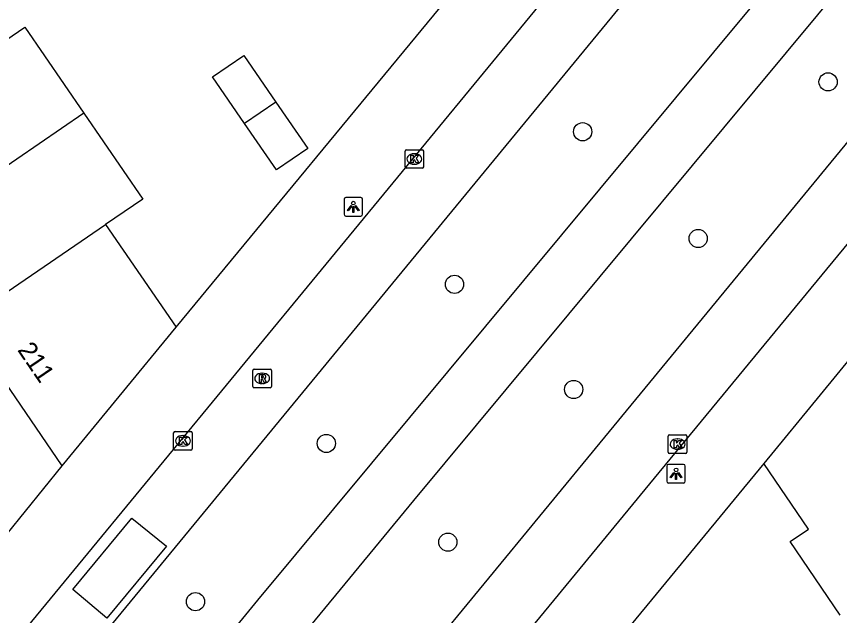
# Model space of a CAD drawing. Extents: x 155275 to 156263, y 382654 to 383635.
# Drawn here: x 155648.17 to 155692.35, y 383084.01 to 383116.17 of the extents above; entities that cross this region are included whole.
import ezdxf

# ---------------------------------------------------------------- set-up
doc = ezdxf.new("R2010")
doc.units = 0
for name, color, linetype in [('IMGEO_Boom', 7, 'Continuous'), ('IMGEO_Fietspad_gesloten', 7, 'Continuous'), ('IMGEO_Kolk', 7, 'Continuous'), ('IMGEO_Lichtpunt', 7, 'Continuous'), ('IMGEO_Pand', 7, 'Continuous'), ('IMGEO_Pand_nummerreeks', 7, 'Continuous'), ('IMGEO_Rijbaan_lokaal_gesloten', 7, 'Continuous'), ('IMGEO_Rijbaan_lokaal_open', 7, 'Continuous'), ('IMGEO_Rioolput', 7, 'Continuous'), ('IMGEO_Voetpad_open', 7, 'Continuous')]:
    doc.layers.add(name, color=color, linetype=linetype)

msp = doc.modelspace()

# ---------------------------------------------------------------- linework, layer by layer
at = {"layer": 'IMGEO_Boom'}
for centre in [(155691.737, 383112.66), (155678.562, 383109.983), (155684.764, 383104.252), (155671.685, 383101.79), (155678.082, 383096.147), (155664.804, 383093.248), (155671.329, 383087.948), (155657.78, 383084.752)]:
    msp.add_circle(centre, 0.489, dxfattribs=at)
at = {"layer": 'IMGEO_Fietspad_gesloten'}
for points in [[(155706.581, 383139.306), (155702.643, 383134.878), (155693.747, 383124.076), (155661.118, 383084.828), (155644.459, 383064.506), (155599.926, 383010.505), (155576.394, 382981.806)], [(155578.449, 382979.563), (155602.123, 383008.412), (155669.504, 383090.181), (155696.136, 383122.234), (155702.244, 383129.715), (155705.062, 383133.055), (155708.331, 383136.749)]]:
    msp.add_lwpolyline(points, dxfattribs=at)
at = {"layer": 'IMGEO_Kolk'}
for p, q in [((155669.028, 383108.094), (155669.028, 383108.946)), ((155669.103, 383109.02), (155669.955, 383109.02)), ((155669.516, 383108.8), (155669.541, 383108.8)), ((155670.029, 383108.946), (155670.029, 383108.094)), ((155669.955, 383108.02), (155669.103, 383108.02)), ((155669.539, 383108.24), (155669.514, 383108.24)), ((155656.608, 383092.961), (155656.608, 383093.813)), ((155656.683, 383093.887), (155657.535, 383093.887)), ((155657.609, 383093.813), (155657.609, 383092.961)), ((155683.231, 383093.713), (155684.083, 383093.713)), ((155657.096, 383093.667), (155657.121, 383093.667)), ((155683.156, 383092.787), (155683.156, 383093.639)), ((155683.644, 383093.493), (155683.669, 383093.493)), ((155684.157, 383093.639), (155684.157, 383092.787)), ((155657.535, 383092.887), (155656.683, 383092.887)), ((155657.119, 383093.107), (155657.094, 383093.107)), ((155683.667, 383092.933), (155683.642, 383092.933)), ((155684.083, 383092.713), (155683.231, 383092.713))]:
    msp.add_line(p, q, dxfattribs=at)
for points in [[(155669.028, 383108.094), (155669.028, 383108.946)], [(155669.103, 383109.02), (155669.955, 383109.02)], [(155669.349, 383108.72), (155669.472, 383108.72), (155669.472, 383108.569), (155669.602, 383108.72), (155669.766, 383108.72), (155669.62, 383108.569), (155669.773, 383108.32), (155669.621, 383108.32), (155669.536, 383108.484), (155669.472, 383108.417), (155669.472, 383108.32), (155669.349, 383108.32), (155669.349, 383108.72)], [(155670.029, 383108.946), (155670.029, 383108.094)], [(155669.955, 383108.02), (155669.103, 383108.02)], [(155656.608, 383092.961), (155656.608, 383093.813)], [(155656.683, 383093.887), (155657.535, 383093.887)], [(155657.609, 383093.813), (155657.609, 383092.961)], [(155683.231, 383093.713), (155684.083, 383093.713)], [(155656.929, 383093.587), (155657.052, 383093.587), (155657.052, 383093.436), (155657.182, 383093.587), (155657.346, 383093.587), (155657.2, 383093.436), (155657.353, 383093.187), (155657.201, 383093.187), (155657.116, 383093.351), (155657.052, 383093.284), (155657.052, 383093.187), (155656.929, 383093.187), (155656.929, 383093.587)], [(155683.156, 383092.787), (155683.156, 383093.639)], [(155683.477, 383093.413), (155683.6, 383093.413), (155683.6, 383093.262), (155683.73, 383093.413), (155683.894, 383093.413), (155683.748, 383093.262), (155683.901, 383093.013), (155683.749, 383093.013), (155683.664, 383093.177), (155683.6, 383093.11), (155683.6, 383093.013), (155683.477, 383093.013), (155683.477, 383093.413)], [(155684.157, 383093.639), (155684.157, 383092.787)], [(155657.535, 383092.887), (155656.683, 383092.887)], [(155684.083, 383092.713), (155683.231, 383092.713)]]:
    msp.add_lwpolyline(points, dxfattribs=at)
for centre, start, end in [((155669.105, 383108.944), 91.552, 178.448), ((155669.105, 383108.944), 91.552, 178.448), ((155669.953, 383108.944), 1.552, 88.448), ((155669.953, 383108.944), 1.552, 88.448), ((155669.105, 383108.096), 181.552, 268.448), ((155669.105, 383108.096), 181.552, 268.448), ((155669.953, 383108.096), 271.552, 358.448), ((155669.953, 383108.096), 271.552, 358.448), ((155656.685, 383093.811), 91.552, 178.448), ((155656.685, 383093.811), 91.552, 178.448), ((155657.533, 383093.811), 1.552, 88.448), ((155657.533, 383093.811), 1.552, 88.448), ((155683.233, 383093.637), 91.552, 178.448), ((155683.233, 383093.637), 91.552, 178.448), ((155684.081, 383093.637), 1.552, 88.448), ((155684.081, 383093.637), 1.552, 88.448), ((155656.685, 383092.963), 181.552, 268.448), ((155656.685, 383092.963), 181.552, 268.448), ((155657.533, 383092.963), 271.552, 358.448), ((155657.533, 383092.963), 271.552, 358.448), ((155683.233, 383092.789), 181.552, 268.448), ((155683.233, 383092.789), 181.552, 268.448), ((155684.081, 383092.789), 271.552, 358.448), ((155684.081, 383092.789), 271.552, 358.448)]:
    msp.add_arc(centre, 0.0765, start, end, dxfattribs=at)
for centre, major_axis, ratio, start_param, end_param in [((155669.515, 383108.52), (-0.387, 0.002), 0.722429, 4.712389, 7.853982), ((155669.54, 383108.52), (-0.39, 0.002), 0.717154, 1.570796, 4.712389), ((155657.095, 383093.387), (-0.387, 0.002), 0.722429, 4.712389, 7.853982), ((155657.12, 383093.387), (-0.39, 0.002), 0.717154, 1.570796, 4.712389), ((155683.643, 383093.213), (-0.387, 0.002), 0.722429, 4.712389, 7.853982), ((155683.668, 383093.213), (-0.39, 0.002), 0.717154, 1.570796, 4.712389)]:
    msp.add_ellipse(centre, major_axis=major_axis, ratio=ratio, start_param=start_param, end_param=end_param, dxfattribs=at)
at = {"layer": 'IMGEO_Lichtpunt'}
for p, q in [((155665.755, 383106.358), (155665.755, 383105.551)), ((155665.755, 383106.358), (155665.755, 383105.551)), ((155666.657, 383106.453), (155665.849, 383106.453)), ((155666.657, 383106.453), (155665.849, 383106.453)), ((155666.751, 383105.551), (155666.751, 383106.358)), ((155666.751, 383105.551), (155666.751, 383106.358)), ((155665.849, 383105.457), (155666.657, 383105.457)), ((155665.849, 383105.457), (155666.657, 383105.457)), ((155683.076, 383092.026), (155683.076, 383091.219)), ((155683.076, 383092.026), (155683.076, 383091.219)), ((155683.978, 383092.121), (155683.17, 383092.121)), ((155683.978, 383092.121), (155683.17, 383092.121)), ((155684.072, 383091.219), (155684.072, 383092.026)), ((155684.072, 383091.219), (155684.072, 383092.026)), ((155683.17, 383091.125), (155683.978, 383091.125)), ((155683.17, 383091.125), (155683.978, 383091.125))]:
    msp.add_line(p, q, dxfattribs=at)
for points in [[(155666.129, 383106.022), (155666.168, 383105.994), (155665.98, 383105.732), (155665.942, 383105.759), (155666.129, 383106.022)], [(155666.231, 383105.974), (155666.278, 383105.974), (155666.278, 383105.652), (155666.231, 383105.652), (155666.231, 383105.974)], [(155666.341, 383105.994), (155666.379, 383106.021), (155666.566, 383105.759), (155666.527, 383105.731), (155666.341, 383105.994)], [(155683.45, 383091.69), (155683.489, 383091.662), (155683.301, 383091.4), (155683.263, 383091.427), (155683.45, 383091.69)], [(155683.552, 383091.642), (155683.599, 383091.642), (155683.599, 383091.32), (155683.552, 383091.32), (155683.552, 383091.642)], [(155683.662, 383091.662), (155683.7, 383091.689), (155683.887, 383091.427), (155683.848, 383091.399), (155683.662, 383091.662)]]:
    msp.add_lwpolyline(points, dxfattribs=at)
for centre in [(155666.254, 383106.156), (155683.575, 383091.824)]:
    msp.add_circle(centre, 0.0994, dxfattribs=at)
for centre, start, end in [((155665.849, 383106.358), 90, 180), ((155665.849, 383106.358), 90, 180), ((155666.657, 383106.358), 0, 90), ((155666.657, 383106.358), 0, 90), ((155665.849, 383105.551), 180, 270), ((155665.849, 383105.551), 180, 270), ((155666.657, 383105.551), 270, 0), ((155666.657, 383105.551), 270, 360), ((155683.17, 383092.026), 90, 180), ((155683.17, 383092.026), 90, 180), ((155683.978, 383092.026), 0, 90), ((155683.978, 383092.026), 0, 90), ((155683.17, 383091.219), 180, 270), ((155683.17, 383091.219), 180, 270), ((155683.978, 383091.219), 270, 0), ((155683.978, 383091.219), 270, 360)]:
    msp.add_arc(centre, 0.0946, start, end, dxfattribs=at)
at = {"layer": 'IMGEO_Pand'}
for points in [[(155646.964, 383114.474), (155648.614, 383115.605), (155651.782, 383110.984)], [(155660.416, 383110.427), (155658.696, 383112.93), (155660.384, 383114.082), (155662.099, 383111.58)], [(155662.099, 383111.58), (155663.813, 383109.078), (155662.125, 383107.942), (155660.416, 383110.427)], [(155662.099, 383111.58), (155660.416, 383110.427)], [(155651.782, 383110.984), (155642.183, 383104.403)], [(155651.782, 383110.984), (155654.95, 383106.363), (155652.949, 383104.999)], [(155645.327, 383099.804), (155652.949, 383104.999)], [(155652.949, 383104.999), (155656.736, 383099.483)], [(155695.788, 383101.322), (155691.311, 383095.856), (155688.288, 383092.165)], [(155650.628, 383092.05), (155645.327, 383099.804)], [(155650.628, 383092.05), (155656.736, 383099.483)], [(155692.393, 383084.03), (155689.693, 383087.98), (155690.691, 383088.641), (155688.288, 383092.165)]]:
    msp.add_lwpolyline(points, dxfattribs=at)
at = {"layer": 'IMGEO_Rijbaan_lokaal_gesloten'}
for points in [[(155580.772, 382995.445), (155703.21, 383144.19)], [(155697.712, 383142.856), (155696.967, 383141.972), (155641.768, 383074.955), (155637.979, 383070.355), (155630.017, 383060.689), (155626.23, 383056.091), (155578.114, 382997.717)], [(155711.442, 383132.126), (155679.74, 383093.59), (155589.051, 382983.35)], [(155591.698, 382981.075), (155596.474, 382986.965), (155631.252, 383029.213), (155635.105, 383033.893), (155643.042, 383043.534), (155646.823, 383048.128), (155682.427, 383091.379), (155708.323, 383122.836)]]:
    msp.add_lwpolyline(points, dxfattribs=at)
at = {"layer": 'IMGEO_Rijbaan_lokaal_open'}
msp.add_lwpolyline([(155656.233, 383087.734), (155653.029, 383083.866), (155651.201, 383085.409), (155654.365, 383089.235), (155656.233, 383087.734)], dxfattribs=at)
at = {"layer": 'IMGEO_Rioolput'}
for p, q in [((155660.935, 383097.24), (155661.787, 383097.24)), ((155660.86, 383096.314), (155660.86, 383097.166)), ((155661.348, 383097.02), (155661.373, 383097.02)), ((155661.861, 383097.166), (155661.861, 383096.314)), ((155661.371, 383096.46), (155661.346, 383096.46)), ((155661.787, 383096.24), (155660.935, 383096.24))]:
    msp.add_line(p, q, dxfattribs=at)
for points in [[(155660.935, 383097.24), (155661.787, 383097.24)], [(155660.86, 383096.314), (155660.86, 383097.166)], [(155661.449, 383096.938), (155661.197, 383096.94), (155661.197, 383096.54)], [(155661.375, 383096.859), (155661.321, 383096.859), (155661.321, 383096.778)], [(155661.861, 383097.166), (155661.861, 383096.314)], [(155661.197, 383096.54), (155661.321, 383096.54), (155661.321, 383096.702), (155661.332, 383096.702)], [(155661.321, 383096.778), (155661.373, 383096.778)], [(155661.379, 383096.673), (155661.45, 383096.54), (155661.59, 383096.54), (155661.525, 383096.666)], [(155661.787, 383096.24), (155660.935, 383096.24)]]:
    msp.add_lwpolyline(points, dxfattribs=at)
for centre, radius, start, end in [((155660.937, 383097.164), 0.0765, 91.552, 178.448), ((155660.937, 383097.164), 0.0765, 91.552, 178.448), ((155661.785, 383097.164), 0.0765, 1.552, 88.448), ((155661.785, 383097.164), 0.0765, 1.552, 88.448), ((155661.381, 383096.763), 0.0964, 77.0061, 93.1865), ((155661.395, 383096.82), 0.0378, 276.6634, 79.6772), ((155661.448, 383096.828), 0.109, 350.3612, 89.416), ((155661.446, 383096.828), 0.112, 277.5842, 350.9817), ((155661.331, 383096.649), 0.0533, 26.0293, 88.6989), ((155661.357, 383096.967), 0.19, 274.7715, 282.9687), ((155661.43, 383096.613), 0.108, 29.5134, 73.7905), ((155660.937, 383096.316), 0.0765, 181.552, 268.448), ((155660.937, 383096.316), 0.0765, 181.552, 268.448), ((155661.785, 383096.316), 0.0765, 271.552, 358.448), ((155661.785, 383096.316), 0.0765, 271.552, 358.448)]:
    msp.add_arc(centre, radius, start, end, dxfattribs=at)
for centre, major_axis, ratio, start_param, end_param in [((155661.347, 383096.74), (-0.387, 0.002), 0.722429, 4.712389, 7.853982), ((155661.372, 383096.74), (-0.39, 0.002), 0.717154, 1.570796, 4.712389)]:
    msp.add_ellipse(centre, major_axis=major_axis, ratio=ratio, start_param=start_param, end_param=end_param, dxfattribs=at)
at = {"layer": 'IMGEO_Voetpad_open'}
for points in [[(155656.736, 383099.483), (155671.248, 383117.076)], [(155646.675, 383087.184), (155650.628, 383092.05)], [(155688.288, 383092.165), (155673.789, 383074.572)]]:
    msp.add_lwpolyline(points, dxfattribs=at)

# ---------------------------------------------------------------- texts
at = {"layer": 'IMGEO_Pand_nummerreeks'}
msp.add_text('211', height=1, rotation=304.3601, dxfattribs=at).set_placement((155648.196, 383098.265))

doc.saveas('drawing.dxf')
